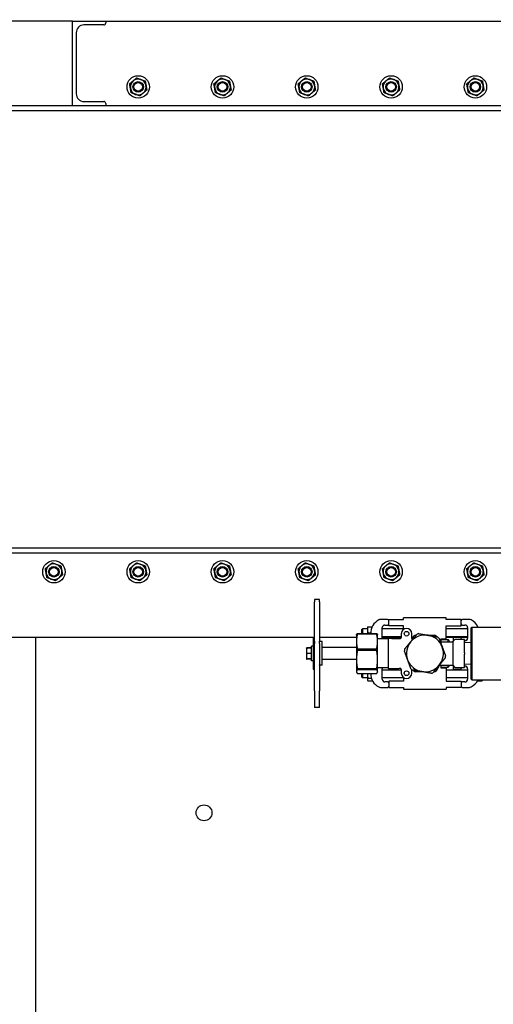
# Model space of a CAD drawing. Header units: inches. Extents: x 24 to 1128, y -69 to 748.
# Tile 319 of 656: x 416 to 438, y 592 to 639. Entities that reach past the tile are written whole.
import ezdxf

# ---------------------------------------------------------------- set-up
doc = ezdxf.new("R2010")
doc.units = ezdxf.units.IN
doc.header["$LTSCALE"] = 32
doc.header["$MEASUREMENT"] = 0
doc.layers.add('Dimension (ANSI)', color=7, linetype='Continuous', lineweight=25)
doc.layers.add('Visible (ANSI)', color=7, linetype='Continuous', lineweight=30)
doc.styles.add('Note Text (ANSI)', font='tahoma.ttf')
doc.dimstyles.new('SB Fraction-16 (ANSI)', dxfattribs={"dimscale": 32, "dimtxt": 0.125, "dimasz": 0.098425, "dimexe": 0.125, "dimexo": 0.0625, "dimgap": 0.031496, "dimtad": 0, "dimtih": 1, "dimtoh": 1, "dimdec": 4, "dimrnd": 1e-08, "dimzin": 0, "dimdsep": 46, "dimlunit": 5, "dimtxsty": 'Note Text (ANSI)', "dimcen": 0.09, "dimdle": 0.393701, "dimclrd": 256, "dimclre": 256, "dimclrt": 256, "dimadec": 0, "dimazin": 3, "dimtfac": 0.96, "dimtofl": 0, "dimtmove": 0, "dimatfit": 3, "dimfxl": 1, "dimfrac": 2, "dimtolj": 1, "dimtzin": 12, "dimlwd": -1, "dimlwe": -1, "dimarcsym": 0})

# ---------------------------------------------------------------- blocks, each defined once
blk = doc.blocks.new('*D18')
at = {"layer": 'Defpoints', "color": 0, "transparency": 16777216}
for p in [(468.781, 692.669), (316.974, 544.669), (468.781, 544.669)]:
    blk.add_point(p, dxfattribs=at)
at = {"layer": 'Dimension (ANSI)', "transparency": 16777216}
for p, q in [((466.781, 692.669), (312.974, 692.669)), ((316.974, 689.519), (316.974, 626.768)), ((316.974, 547.818), (316.974, 620.569)), ((466.781, 544.669), (312.974, 544.669))]:
    blk.add_line(p, q, dxfattribs=at)
for points in [[(316.449, 689.519), (317.499, 689.519), (316.974, 692.669)], [(316.449, 547.818), (317.499, 547.818), (316.974, 544.669)]]:
    blk.add_solid(points, dxfattribs=at)
at = {"layer": 'Dimension (ANSI)', "transparency": 16777216, "insert": (312.872, 625.76), "char_height": 4, "attachment_point": 1, "style": 'Note Text (ANSI)'}
blk.add_mtext('\\A1;148', dxfattribs=at)

msp = doc.modelspace()

# ---------------------------------------------------------------- linework, layer by layer
at = {"layer": 'Visible (ANSI)'}
for p, q in [((418.21813, 638.66853), (370.21813, 638.66853)), ((418.21813, 638.66853), (419.80213, 638.66853)), ((418.21813, 635.16853), (418.21813, 638.66853)), ((419.80213, 638.66853), (419.80213, 638.57653)), ((419.80213, 638.66853), (443.78063, 638.66853)), ((418.40213, 638.11653), (418.40213, 635.22053)), ((419.71013, 638.48453), (418.77013, 638.48453)), ((418.21813, 634.66853), (418.21813, 635.16853)), ((418.77013, 634.85253), (419.71013, 634.85253)), ((391.44495, 634.41853), (439.74154, 634.41853)), ((391.46813, 634.66853), (439.49154, 634.66853)), ((419.80213, 634.76053), (419.80213, 634.66853)), ((439.74154, 613.66853), (391.44495, 613.66853)), ((439.49154, 613.41853), (391.46813, 613.41853)), ((429.70116, 611.23449), (429.70116, 611.12355)), ((429.95116, 611.23449), (429.70116, 611.23449)), ((429.70116, 609.24517), (429.70116, 611.12355)), ((429.95116, 611.12355), (429.95116, 611.23449)), ((429.95116, 611.12355), (429.95116, 609.24517)), ((433.17716, 610.27753), (432.84239, 610.27753)), ((433.05216, 610.01753), (433.17716, 610.01753)), ((433.23966, 609.98103), (433.23966, 610.27753)), ((433.23966, 610.27753), (433.93966, 610.27753)), ((433.93966, 610.27753), (433.93966, 610.35603)), ((435.96266, 610.35603), (433.93966, 610.35603)), ((435.96266, 610.27753), (435.96266, 610.35603)), ((436.66266, 610.27753), (435.96266, 610.27753)), ((436.66266, 609.98103), (436.66266, 610.27753)), ((437.05992, 610.27753), (436.72516, 610.27753)), ((436.72516, 610.01753), (436.85016, 610.01753)), ((431.70116, 609.54353), (431.70684, 609.55915)), ((431.70116, 609.54353), (431.70116, 609.23964)), ((431.7421, 609.61353), (431.7421, 609.58644)), ((431.7421, 609.61353), (432.66021, 609.61353)), ((432.66021, 609.58644), (431.7421, 609.58644)), ((431.95116, 609.79878), (431.98241, 609.83003)), ((431.95116, 609.61353), (431.95116, 609.79878)), ((431.98241, 609.83003), (431.98241, 609.61353)), ((432.21816, 609.83003), (431.98241, 609.83003)), ((432.21816, 609.92403), (432.21822, 609.92414)), ((432.21816, 609.92403), (432.21816, 609.79003)), ((432.21816, 609.79003), (432.21816, 609.61353)), ((432.2433, 609.92846), (432.4395, 609.92846)), ((432.2433, 609.6516), (432.37722, 609.6516)), ((432.66021, 609.58644), (432.66021, 609.61353)), ((432.70116, 609.54353), (432.69547, 609.55915)), ((432.70116, 609.23964), (432.70116, 609.54353)), ((432.92716, 609.39253), (432.92716, 609.89253)), ((433.93966, 609.83003), (432.92716, 609.83003)), ((433.93966, 609.98103), (433.23966, 609.98103)), ((433.82616, 609.60603), (433.82616, 609.42927)), ((433.93966, 609.81548), (433.93966, 609.98103)), ((434.32616, 609.38288), (434.32616, 609.60603)), ((435.96266, 609.35603), (435.96266, 609.98103)), ((435.96266, 609.98103), (436.66266, 609.98103)), ((436.97516, 609.83003), (435.96266, 609.83003)), ((436.97516, 609.89253), (436.97516, 609.39253)), ((437.13866, 609.88728), (437.16991, 609.91853)), ((437.13866, 607.44978), (437.13866, 609.88728)), ((437.16991, 609.91853), (437.16991, 607.41853)), ((437.16991, 609.91853), (440.23241, 609.91853)), ((429.64116, 609.41853), (412.42202, 609.41853)), ((416.46813, 609.41853), (416.46813, 588.04353)), ((429.64116, 609.41853), (429.64116, 607.91853)), ((429.64116, 609.41853), (429.70116, 609.41853)), ((429.70116, 609.24517), (429.70116, 609.1481)), ((429.70116, 609.1481), (429.70116, 609.24517)), ((429.70116, 606.88949), (429.70116, 609.1481)), ((431.70116, 609.41853), (429.95116, 609.41853)), ((429.95116, 609.1481), (429.95116, 609.24517)), ((429.95116, 609.1481), (429.95116, 606.88949)), ((430.07616, 609.23103), (429.96678, 609.23103)), ((430.07616, 608.10603), (430.07616, 609.23103)), ((431.70116, 609.23964), (431.70116, 608.37998)), ((433.20116, 609.35603), (432.70116, 609.35603)), ((432.70116, 608.37998), (432.70116, 609.23964)), ((433.82616, 609.45503), (432.92716, 609.45503)), ((433.27704, 609.41853), (432.92716, 609.41853)), ((433.20116, 609.38708), (433.20116, 607.94998)), ((433.61454, 609.41853), (433.27704, 609.41853)), ((433.61454, 609.37914), (433.61454, 609.41853)), ((433.82394, 609.41853), (433.61454, 609.41853)), ((435.70116, 609.35603), (435.96266, 609.35603)), ((435.70116, 609.35603), (435.70116, 609.22649)), ((435.70116, 609.32478), (436.04491, 609.32478)), ((436.97516, 609.45503), (435.96266, 609.45503)), ((436.28778, 609.41853), (435.96266, 609.41853)), ((436.04491, 609.21927), (436.04491, 609.32478)), ((436.07616, 609.29353), (436.04491, 609.32478)), ((436.07616, 609.29353), (436.07616, 609.21902)), ((436.27616, 609.21853), (436.34492, 609.31185)), ((436.27616, 609.21853), (436.27616, 608.11853)), ((436.62528, 609.41853), (436.28778, 609.41853)), ((436.28778, 609.41853), (436.28778, 609.2343)), ((436.46435, 609.33728), (436.39524, 609.33728)), ((436.82616, 609.33728), (436.46435, 609.33728)), ((436.97516, 609.41853), (436.62528, 609.41853)), ((436.68778, 609.33728), (436.68778, 609.35603)), ((436.82616, 609.33728), (436.82616, 609.30603)), ((436.82616, 608.69978), (436.82616, 609.30603)), ((436.85016, 609.26753), (436.82616, 609.26753)), ((437.13866, 609.17989), (436.82616, 609.19353)), ((429.32616, 608.91853), (429.32897, 608.92341)), ((429.32616, 608.91853), (429.32616, 608.79353)), ((429.32616, 608.79353), (429.32616, 608.54353)), ((429.56116, 608.94185), (429.34849, 608.94185)), ((429.56116, 608.91853), (429.34849, 608.91853)), ((429.56116, 608.66853), (429.34849, 608.66853)), ((429.56116, 608.32453), (429.56116, 609.01253)), ((429.64116, 609.01253), (429.56116, 609.01253)), ((431.70116, 608.94978), (430.07616, 608.94978)), ((431.7421, 608.89284), (431.7421, 608.81212)), ((431.7421, 608.89284), (432.66021, 608.89284)), ((432.66021, 608.81212), (431.7421, 608.81212)), ((432.66021, 608.81212), (432.66021, 608.89284)), ((436.82616, 608.69978), (436.82616, 608.63728)), ((436.82616, 608.03103), (436.82616, 608.63728)), ((429.32616, 608.54353), (429.32616, 608.41853)), ((429.32616, 608.41853), (429.32897, 608.41365)), ((429.56116, 608.41853), (429.34849, 608.41853)), ((429.56116, 608.39521), (429.34849, 608.39521)), ((429.64116, 608.32453), (429.56116, 608.32453)), ((431.70116, 608.38728), (430.07616, 608.38728)), ((431.70116, 608.37998), (431.70116, 607.80887)), ((432.70116, 607.80887), (432.70116, 608.37998)), ((437.13866, 608.15717), (436.82616, 608.14353)), ((429.64116, 607.91853), (429.70116, 607.91853)), ((430.07616, 608.10603), (429.96678, 608.10603)), ((431.70116, 607.80887), (431.70116, 607.79353)), ((431.70116, 607.79353), (431.70684, 607.77791)), ((431.7421, 607.94784), (431.7421, 607.89421)), ((431.7421, 607.94784), (432.66021, 607.94784)), ((432.66021, 607.89421), (431.7421, 607.89421)), ((431.7421, 607.72353), (432.66021, 607.72353)), ((431.95116, 607.53828), (431.95116, 607.72353)), ((431.98241, 607.72353), (431.98241, 607.50703)), ((432.21816, 607.72353), (432.21816, 607.66024)), ((432.66021, 607.89421), (432.66021, 607.94784)), ((432.70116, 607.79353), (432.69547, 607.77791)), ((433.20116, 607.98103), (432.70116, 607.98103)), ((432.70116, 607.79353), (432.70116, 607.80887)), ((432.92716, 607.44453), (432.92716, 607.94453)), ((433.82616, 607.88203), (432.92716, 607.88203)), ((433.27704, 607.91853), (433.61454, 607.91853)), ((433.61454, 607.91853), (433.61454, 607.95792)), ((433.82616, 607.90779), (433.82616, 607.73103)), ((434.32616, 607.73103), (434.32616, 607.90398)), ((435.70116, 608.11057), (435.70116, 607.98103)), ((435.70116, 608.01228), (436.04491, 608.01228)), ((435.70116, 607.98103), (435.96266, 607.98103)), ((435.96266, 607.98103), (435.96266, 607.35603)), ((436.97516, 607.88203), (435.96266, 607.88203)), ((436.04491, 608.01228), (436.04491, 608.11779)), ((436.07616, 608.04353), (436.04491, 608.01228)), ((436.07616, 608.11803), (436.07616, 608.04353)), ((436.27616, 608.11853), (436.34492, 608.0252)), ((436.28778, 608.10276), (436.28778, 607.91853)), ((436.28778, 607.91853), (436.62528, 607.91853)), ((436.39524, 607.99978), (436.46435, 607.99978)), ((436.46435, 607.99978), (436.82616, 607.99978)), ((436.68778, 607.98103), (436.68778, 607.99978)), ((436.82616, 608.06953), (436.85016, 608.06953)), ((436.82616, 608.03103), (436.82616, 607.99978)), ((436.97516, 607.94453), (436.97516, 607.44453)), ((431.95116, 607.53828), (431.98241, 607.50703)), ((432.21816, 607.50703), (431.98241, 607.50703)), ((432.21816, 607.66024), (432.21816, 607.43542)), ((432.21816, 607.43542), (432.21816, 607.41303)), ((432.21816, 607.41303), (432.2322, 607.38871)), ((432.2433, 607.49893), (432.4056, 607.49893)), ((432.2433, 607.3719), (432.45764, 607.3719)), ((433.93966, 607.50703), (432.92716, 607.50703)), ((433.17716, 607.31953), (433.05216, 607.31953)), ((433.93966, 607.35603), (433.23966, 607.35603)), ((433.23966, 607.35603), (433.23966, 607.05953)), ((433.93966, 607.52158), (433.93966, 607.35603)), ((436.97516, 607.50703), (435.96266, 607.50703)), ((435.96266, 607.35603), (436.66266, 607.35603)), ((436.66266, 607.35603), (436.66266, 607.05953)), ((436.85016, 607.31953), (436.72516, 607.31953)), ((437.13866, 607.44978), (437.16991, 607.41853)), ((437.16991, 607.41853), (440.23241, 607.41853)), ((437.44338, 607.36948), (437.65901, 607.36948)), ((437.68416, 607.41303), (437.65901, 607.36948)), ((437.68416, 607.41303), (437.68416, 607.41853)), ((429.70116, 606.88949), (429.70116, 606.10256)), ((429.95116, 606.10256), (429.95116, 606.88949)), ((432.84239, 607.05953), (433.17716, 607.05953)), ((433.23966, 607.05953), (433.93966, 607.05953)), ((433.93966, 607.05953), (433.93966, 606.98103)), ((433.93966, 606.98103), (435.96266, 606.98103)), ((435.96266, 607.05953), (435.96266, 606.98103)), ((436.66266, 607.05953), (435.96266, 607.05953)), ((436.72516, 607.05953), (437.05992, 607.05953)), ((429.95116, 606.10256), (429.70116, 606.10256))]:
    msp.add_line(p, q, dxfattribs=at)
for centre, radius in [((421.34313, 635.54353), 0.53125), ((421.34313, 635.54353), 0.25014), ((421.34313, 635.54353), 0.25), ((421.34313, 635.54353), 0.20281), ((425.34313, 635.54353), 0.53125), ((425.34313, 635.54353), 0.25014), ((425.34313, 635.54353), 0.25), ((425.34313, 635.54353), 0.20281), ((429.34313, 635.54353), 0.53125), ((429.34313, 635.54353), 0.25014), ((429.34313, 635.54353), 0.25), ((429.34313, 635.54353), 0.20281), ((433.34313, 635.54353), 0.53125), ((433.34313, 635.54353), 0.25014), ((433.34313, 635.54353), 0.25), ((433.34313, 635.54353), 0.20281), ((437.34313, 635.54353), 0.53125), ((437.34313, 635.54353), 0.25014), ((437.34313, 635.54353), 0.25), ((437.34313, 635.54353), 0.20281), ((417.34313, 612.54353), 0.53125), ((421.34313, 612.54353), 0.53125), ((425.34313, 612.54353), 0.53125), ((429.34313, 612.54353), 0.53125), ((433.34313, 612.54353), 0.53125), ((437.34313, 612.54353), 0.53125), ((417.34313, 612.54353), 0.25014), ((417.34313, 612.54353), 0.25), ((417.34313, 612.54353), 0.20281), ((421.34313, 612.54353), 0.25014), ((421.34313, 612.54353), 0.25), ((421.34313, 612.54353), 0.20281), ((425.34313, 612.54353), 0.25014), ((425.34313, 612.54353), 0.25), ((425.34313, 612.54353), 0.20281), ((429.34313, 612.54353), 0.25014), ((429.34313, 612.54353), 0.25), ((429.34313, 612.54353), 0.20281), ((433.34313, 612.54353), 0.25014), ((433.34313, 612.54353), 0.25), ((433.34313, 612.54353), 0.20281), ((437.34313, 612.54353), 0.25014), ((437.34313, 612.54353), 0.25), ((437.34313, 612.54353), 0.20281), ((434.07616, 609.60603), 0.11), ((434.07616, 607.73103), 0.11), ((424.46813, 601.10603), 0.375)]:
    msp.add_circle(centre, radius, dxfattribs=at)
for centre, radius, start, end in [((419.71013, 638.57653), 0.092, 270, 0), ((418.77013, 638.11653), 0.368, 90, 180), ((421.34313, 635.54353), 0.375, 130.16068, 190.16068), ((421.34313, 635.54353), 0.375, 70.16068, 130.16068), ((421.34313, 635.54353), 0.375, 10.16068, 70.16068), ((425.34313, 635.54353), 0.375, 130.16068, 190.16068), ((425.34313, 635.54353), 0.375, 70.16068, 130.16068), ((425.34313, 635.54353), 0.375, 10.16068, 70.16068), ((429.34313, 635.54353), 0.375, 130.16068, 190.16068), ((429.34313, 635.54353), 0.375, 70.16068, 130.16068), ((429.34313, 635.54353), 0.375, 10.16068, 70.16068), ((433.34313, 635.54353), 0.375, 130.16068, 190.16068), ((433.34313, 635.54353), 0.375, 70.16068, 130.16068), ((433.34313, 635.54353), 0.375, 10.16068, 70.16068), ((437.34313, 635.54353), 0.375, 130.16068, 190.16068), ((437.34313, 635.54353), 0.375, 70.16068, 130.16068), ((437.34313, 635.54353), 0.375, 10.16068, 70.16068), ((421.34313, 635.54353), 0.375, 190.16068, 250.16068), ((421.34313, 635.54353), 0.375, 250.16068, 310.16068), ((421.34313, 635.54353), 0.375, 310.16068, 10.16068), ((425.34313, 635.54353), 0.375, 190.16068, 250.16068), ((425.34313, 635.54353), 0.375, 250.16068, 310.16068), ((425.34313, 635.54353), 0.375, 310.16068, 10.16068), ((429.34313, 635.54353), 0.375, 190.16068, 250.16068), ((429.34313, 635.54353), 0.375, 250.16068, 310.16068), ((429.34313, 635.54353), 0.375, 310.16068, 10.16068), ((433.34313, 635.54353), 0.375, 190.16068, 250.16068), ((433.34313, 635.54353), 0.375, 250.16068, 310.16068), ((433.34313, 635.54353), 0.375, 310.16068, 10.16068), ((437.34313, 635.54353), 0.375, 190.16068, 250.16068), ((437.34313, 635.54353), 0.375, 250.16068, 310.16068), ((437.34313, 635.54353), 0.375, 310.16068, 10.16068), ((418.77013, 635.22053), 0.368, 180, 270), ((419.71013, 634.76053), 0.092, 0, 90), ((417.34313, 612.54353), 0.375, 130.16068, 190.16068), ((417.34313, 612.54353), 0.375, 70.16068, 130.16068), ((417.34313, 612.54353), 0.375, 10.16068, 70.16068), ((421.34313, 612.54353), 0.375, 130.16068, 190.16068), ((421.34313, 612.54353), 0.375, 70.16068, 130.16068), ((421.34313, 612.54353), 0.375, 10.16068, 70.16068), ((425.34313, 612.54353), 0.375, 130.16068, 190.16068), ((425.34313, 612.54353), 0.375, 70.16068, 130.16068), ((425.34313, 612.54353), 0.375, 10.16068, 70.16068), ((429.34313, 612.54353), 0.375, 130.16068, 190.16068), ((429.34313, 612.54353), 0.375, 70.16068, 130.16068), ((429.34313, 612.54353), 0.375, 10.16068, 70.16068), ((433.34313, 612.54353), 0.375, 130.16068, 190.16068), ((433.34313, 612.54353), 0.375, 70.16068, 130.16068), ((433.34313, 612.54353), 0.375, 10.16068, 70.16068), ((437.34313, 612.54353), 0.375, 130.16068, 190.16068), ((437.34313, 612.54353), 0.375, 70.16068, 130.16068), ((437.34313, 612.54353), 0.375, 10.16068, 70.16068), ((417.34313, 612.54353), 0.375, 190.16068, 250.16068), ((417.34313, 612.54353), 0.375, 310.16068, 10.16068), ((421.34313, 612.54353), 0.375, 190.16068, 250.16068), ((421.34313, 612.54353), 0.375, 310.16068, 10.16068), ((425.34313, 612.54353), 0.375, 190.16068, 250.16068), ((425.34313, 612.54353), 0.375, 310.16068, 10.16068), ((429.34313, 612.54353), 0.375, 190.16068, 250.16068), ((429.34313, 612.54353), 0.375, 310.16068, 10.16068), ((433.34313, 612.54353), 0.375, 190.16068, 250.16068), ((433.34313, 612.54353), 0.375, 310.16068, 10.16068), ((437.34313, 612.54353), 0.375, 190.16068, 250.16068), ((437.34313, 612.54353), 0.375, 310.16068, 10.16068), ((417.34313, 612.54353), 0.375, 250.16068, 310.16068), ((421.34313, 612.54353), 0.375, 250.16068, 310.16068), ((425.34313, 612.54353), 0.375, 250.16068, 310.16068), ((429.34313, 612.54353), 0.375, 250.16068, 310.16068), ((433.34313, 612.54353), 0.375, 250.16068, 310.16068), ((437.34313, 612.54353), 0.375, 250.16068, 310.16068), ((433.06404, 609.64253), 0.68688, 116.349029, 182.419708), ((432.84239, 610.09003), 0.1875, 90, 116.349029), ((433.05216, 609.89253), 0.125, 90, 180), ((433.17716, 610.21503), 0.0625, 0, 90), ((433.17716, 610.08003), 0.0625, 270, 0), ((436.72516, 610.21503), 0.0625, 90, 180), ((436.72516, 610.08003), 0.0625, 180, 270), ((436.85016, 609.89253), 0.125, 0, 90), ((437.05992, 610.09003), 0.1875, 63.650971, 90), ((436.83828, 609.64253), 0.68688, 23.691725, 63.650971), ((434.07616, 609.60603), 0.25, 0, 180), ((434.95116, 608.66853), 0.875, 80.099213, 140.099213), ((434.95116, 608.66853), 0.9875, 117.61578, 122.38422), ((434.95116, 608.66853), 0.9875, 107.714992, 112.483433), ((434.95116, 608.66853), 0.9875, 57.61578, 62.38422), ((429.96678, 609.2154), 0.01562, 90, 180), ((433.05216, 609.39253), 0.125, 180, 196.977731), ((433.27704, 609.35603), 0.0625, 90, 150.232151), ((433.76366, 609.43503), 0.0625, 267.071199, 0), ((434.95116, 608.66853), 0.875, 140.099213, 200.099213), ((434.38866, 609.38901), 0.0625, 180, 247.491456), ((434.95116, 608.66853), 0.875, 20.099213, 80.099213), ((434.95116, 608.66853), 0.9875, 47.714992, 52.483433), ((436.39524, 609.27478), 0.0625, 90, 143.615648), ((436.62528, 609.35603), 0.0625, 0, 90), ((436.85016, 609.39253), 0.125, 270, 0), ((434.95116, 608.66853), 0.9875, 167.714992, 172.483433), ((434.95116, 608.66853), 0.875, 320.099213, 20.099213), ((434.95116, 608.66853), 0.875, 200.099213, 260.099213), ((434.95116, 608.66853), 0.9875, 347.714992, 352.483433), ((433.06404, 607.69453), 0.68688, 177.580292, 243.650971), ((433.05216, 607.94453), 0.125, 163.022269, 180), ((433.27704, 607.98103), 0.0625, 209.767849, 270), ((433.76366, 607.90203), 0.0625, 0, 92.928801), ((434.07616, 607.73103), 0.25, 180, 0), ((434.95116, 608.66853), 0.9875, 227.714992, 232.483433), ((434.95116, 608.66853), 0.9875, 237.61578, 242.38422), ((434.95116, 608.66853), 0.875, 260.099213, 320.099213), ((434.95116, 608.66853), 0.9875, 287.714992, 292.483433), ((434.95116, 608.66853), 0.9875, 297.61578, 302.38422), ((436.39524, 608.06228), 0.0625, 216.384352, 270), ((436.62528, 607.98103), 0.0625, 270, 0), ((436.85016, 607.94453), 0.125, 0, 90), ((433.05216, 607.44453), 0.125, 180, 270), ((433.17716, 607.25703), 0.0625, 0, 90), ((436.72516, 607.25703), 0.0625, 90, 180), ((436.85016, 607.44453), 0.125, 270, 0), ((436.83828, 607.69453), 0.68688, 296.349029, 336.308275), ((432.84239, 607.24703), 0.1875, 243.650971, 270), ((433.17716, 607.12203), 0.0625, 270, 0), ((436.72516, 607.12203), 0.0625, 180, 270), ((437.05992, 607.24703), 0.1875, 270, 296.349029)]:
    msp.add_arc(centre, radius, start, end, dxfattribs=at)
for points, weights in [([(420.93582, 635.69049), (421.02449, 635.76532), (421.10128, 635.83012)], [1, 1.0379548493, 1]), ([(421.10128, 635.83012), (421.17807, 635.89492), (421.26675, 635.96975)], [1, 1.0379548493, 1]), ([(421.26675, 635.96975), (421.37588, 635.93037), (421.4704, 635.89627)], [1, 1.0379548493, 1]), ([(421.4704, 635.89627), (421.56492, 635.86217), (421.67406, 635.82279)], [1, 1.0379548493, 1]), ([(421.67406, 635.82279), (421.69453, 635.70859), (421.71225, 635.60968)], [1, 1.0379548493, 1]), ([(424.93582, 635.69049), (425.02449, 635.76532), (425.10128, 635.83012)], [1, 1.0379548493, 1]), ([(425.10128, 635.83012), (425.17807, 635.89492), (425.26675, 635.96975)], [1, 1.0379548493, 1]), ([(425.26675, 635.96975), (425.37588, 635.93037), (425.4704, 635.89627)], [1, 1.0379548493, 1]), ([(425.4704, 635.89627), (425.56492, 635.86217), (425.67406, 635.82279)], [1, 1.0379548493, 1]), ([(425.67406, 635.82279), (425.69453, 635.70859), (425.71225, 635.60968)], [1, 1.0379548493, 1]), ([(428.93582, 635.69049), (429.02449, 635.76532), (429.10128, 635.83012)], [1, 1.0379548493, 1]), ([(429.10128, 635.83012), (429.17807, 635.89492), (429.26675, 635.96975)], [1, 1.0379548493, 1]), ([(429.26675, 635.96975), (429.37588, 635.93037), (429.4704, 635.89627)], [1, 1.0379548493, 1]), ([(429.4704, 635.89627), (429.56492, 635.86217), (429.67406, 635.82279)], [1, 1.0379548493, 1]), ([(429.67406, 635.82279), (429.69453, 635.70859), (429.71225, 635.60968)], [1, 1.0379548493, 1]), ([(432.93582, 635.69049), (433.02449, 635.76532), (433.10128, 635.83012)], [1, 1.0379548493, 1]), ([(433.10128, 635.83012), (433.17807, 635.89492), (433.26675, 635.96975)], [1, 1.0379548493, 1]), ([(433.26675, 635.96975), (433.37588, 635.93037), (433.4704, 635.89627)], [1, 1.0379548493, 1]), ([(433.4704, 635.89627), (433.56492, 635.86217), (433.67406, 635.82279)], [1, 1.0379548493, 1]), ([(433.67406, 635.82279), (433.69453, 635.70859), (433.71225, 635.60968)], [1, 1.0379548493, 1]), ([(436.93582, 635.69049), (437.02449, 635.76532), (437.10128, 635.83012)], [1, 1.0379548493, 1]), ([(437.10128, 635.83012), (437.17807, 635.89492), (437.26675, 635.96975)], [1, 1.0379548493, 1]), ([(437.26675, 635.96975), (437.37588, 635.93037), (437.4704, 635.89627)], [1, 1.0379548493, 1]), ([(437.4704, 635.89627), (437.56492, 635.86217), (437.67406, 635.82279)], [1, 1.0379548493, 1]), ([(437.67406, 635.82279), (437.69453, 635.70859), (437.71225, 635.60968)], [1, 1.0379548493, 1]), ([(420.97401, 635.47738), (420.95629, 635.57628), (420.93582, 635.69049)], [1, 1.0379548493, 1]), ([(421.01221, 635.26427), (420.99174, 635.37847), (420.97401, 635.47738)], [1, 1.0379548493, 1]), ([(421.21586, 635.19079), (421.12135, 635.22489), (421.01221, 635.26427)], [1, 1.0379548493, 1]), ([(421.58498, 635.25694), (421.50819, 635.19214), (421.41952, 635.11731)], [1, 1.0379548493, 1]), ([(421.75045, 635.39657), (421.66177, 635.32174), (421.58498, 635.25694)], [1, 1.0379548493, 1]), ([(421.71225, 635.60968), (421.72998, 635.51078), (421.75045, 635.39657)], [1, 1.0379548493, 1]), ([(424.97401, 635.47738), (424.95629, 635.57628), (424.93582, 635.69049)], [1, 1.0379548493, 1]), ([(425.01221, 635.26427), (424.99174, 635.37847), (424.97401, 635.47738)], [1, 1.0379548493, 1]), ([(425.21586, 635.19079), (425.12135, 635.22489), (425.01221, 635.26427)], [1, 1.0379548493, 1]), ([(425.58498, 635.25694), (425.50819, 635.19214), (425.41952, 635.11731)], [1, 1.0379548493, 1]), ([(425.75045, 635.39657), (425.66177, 635.32174), (425.58498, 635.25694)], [1, 1.0379548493, 1]), ([(425.71225, 635.60968), (425.72998, 635.51078), (425.75045, 635.39657)], [1, 1.0379548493, 1]), ([(428.97401, 635.47738), (428.95629, 635.57628), (428.93582, 635.69049)], [1, 1.0379548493, 1]), ([(429.01221, 635.26427), (428.99174, 635.37847), (428.97401, 635.47738)], [1, 1.0379548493, 1]), ([(429.21586, 635.19079), (429.12135, 635.22489), (429.01221, 635.26427)], [1, 1.0379548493, 1]), ([(429.58498, 635.25694), (429.50819, 635.19214), (429.41952, 635.11731)], [1, 1.0379548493, 1]), ([(429.75045, 635.39657), (429.66177, 635.32174), (429.58498, 635.25694)], [1, 1.0379548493, 1]), ([(429.71225, 635.60968), (429.72998, 635.51078), (429.75045, 635.39657)], [1, 1.0379548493, 1]), ([(432.97401, 635.47738), (432.95629, 635.57628), (432.93582, 635.69049)], [1, 1.0379548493, 1]), ([(433.01221, 635.26427), (432.99174, 635.37847), (432.97401, 635.47738)], [1, 1.0379548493, 1]), ([(433.21586, 635.19079), (433.12135, 635.22489), (433.01221, 635.26427)], [1, 1.0379548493, 1]), ([(433.58498, 635.25694), (433.50819, 635.19214), (433.41952, 635.11731)], [1, 1.0379548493, 1]), ([(433.75045, 635.39657), (433.66177, 635.32174), (433.58498, 635.25694)], [1, 1.0379548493, 1]), ([(433.71225, 635.60968), (433.72998, 635.51078), (433.75045, 635.39657)], [1, 1.0379548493, 1]), ([(436.97401, 635.47738), (436.95629, 635.57628), (436.93582, 635.69049)], [1, 1.0379548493, 1]), ([(437.01221, 635.26427), (436.99174, 635.37847), (436.97401, 635.47738)], [1, 1.0379548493, 1]), ([(437.21586, 635.19079), (437.12135, 635.22489), (437.01221, 635.26427)], [1, 1.0379548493, 1]), ([(437.58498, 635.25694), (437.50819, 635.19214), (437.41952, 635.11731)], [1, 1.0379548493, 1]), ([(437.75045, 635.39657), (437.66177, 635.32174), (437.58498, 635.25694)], [1, 1.0379548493, 1]), ([(437.71225, 635.60968), (437.72998, 635.51078), (437.75045, 635.39657)], [1, 1.0379548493, 1]), ([(421.41952, 635.11731), (421.31038, 635.15669), (421.21586, 635.19079)], [1, 1.0379548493, 1]), ([(425.41952, 635.11731), (425.31038, 635.15669), (425.21586, 635.19079)], [1, 1.0379548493, 1]), ([(429.41952, 635.11731), (429.31038, 635.15669), (429.21586, 635.19079)], [1, 1.0379548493, 1]), ([(433.41952, 635.11731), (433.31038, 635.15669), (433.21586, 635.19079)], [1, 1.0379548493, 1]), ([(437.41952, 635.11731), (437.31038, 635.15669), (437.21586, 635.19079)], [1, 1.0379548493, 1]), ([(416.93582, 612.69049), (417.02449, 612.76532), (417.10128, 612.83012)], [1, 1.0379548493, 1]), ([(417.10128, 612.83012), (417.17807, 612.89492), (417.26675, 612.96975)], [1, 1.0379548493, 1]), ([(417.26675, 612.96975), (417.37588, 612.93037), (417.4704, 612.89627)], [1, 1.0379548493, 1]), ([(417.4704, 612.89627), (417.56492, 612.86217), (417.67406, 612.82279)], [1, 1.0379548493, 1]), ([(417.67406, 612.82279), (417.69453, 612.70859), (417.71225, 612.60968)], [1, 1.0379548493, 1]), ([(420.93582, 612.69049), (421.02449, 612.76532), (421.10128, 612.83012)], [1, 1.0379548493, 1]), ([(421.10128, 612.83012), (421.17807, 612.89492), (421.26675, 612.96975)], [1, 1.0379548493, 1]), ([(421.26675, 612.96975), (421.37588, 612.93037), (421.4704, 612.89627)], [1, 1.0379548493, 1]), ([(421.4704, 612.89627), (421.56492, 612.86217), (421.67406, 612.82279)], [1, 1.0379548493, 1]), ([(421.67406, 612.82279), (421.69453, 612.70859), (421.71225, 612.60968)], [1, 1.0379548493, 1]), ([(424.93582, 612.69049), (425.02449, 612.76532), (425.10128, 612.83012)], [1, 1.0379548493, 1]), ([(425.10128, 612.83012), (425.17807, 612.89492), (425.26675, 612.96975)], [1, 1.0379548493, 1]), ([(425.26675, 612.96975), (425.37588, 612.93037), (425.4704, 612.89627)], [1, 1.0379548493, 1]), ([(425.4704, 612.89627), (425.56492, 612.86217), (425.67406, 612.82279)], [1, 1.0379548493, 1]), ([(425.67406, 612.82279), (425.69453, 612.70859), (425.71225, 612.60968)], [1, 1.0379548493, 1]), ([(428.93582, 612.69049), (429.02449, 612.76532), (429.10128, 612.83012)], [1, 1.0379548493, 1]), ([(429.10128, 612.83012), (429.17807, 612.89492), (429.26675, 612.96975)], [1, 1.0379548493, 1]), ([(429.26675, 612.96975), (429.37588, 612.93037), (429.4704, 612.89627)], [1, 1.0379548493, 1]), ([(429.4704, 612.89627), (429.56492, 612.86217), (429.67406, 612.82279)], [1, 1.0379548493, 1]), ([(429.67406, 612.82279), (429.69453, 612.70859), (429.71225, 612.60968)], [1, 1.0379548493, 1]), ([(432.93582, 612.69049), (433.02449, 612.76532), (433.10128, 612.83012)], [1, 1.0379548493, 1]), ([(433.10128, 612.83012), (433.17807, 612.89492), (433.26675, 612.96975)], [1, 1.0379548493, 1]), ([(433.26675, 612.96975), (433.37588, 612.93037), (433.4704, 612.89627)], [1, 1.0379548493, 1]), ([(433.4704, 612.89627), (433.56492, 612.86217), (433.67406, 612.82279)], [1, 1.0379548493, 1]), ([(433.67406, 612.82279), (433.69453, 612.70859), (433.71225, 612.60968)], [1, 1.0379548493, 1]), ([(436.93582, 612.69049), (437.02449, 612.76532), (437.10128, 612.83012)], [1, 1.0379548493, 1]), ([(437.10128, 612.83012), (437.17807, 612.89492), (437.26675, 612.96975)], [1, 1.0379548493, 1]), ([(437.26675, 612.96975), (437.37588, 612.93037), (437.4704, 612.89627)], [1, 1.0379548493, 1]), ([(437.4704, 612.89627), (437.56492, 612.86217), (437.67406, 612.82279)], [1, 1.0379548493, 1]), ([(437.67406, 612.82279), (437.69453, 612.70859), (437.71225, 612.60968)], [1, 1.0379548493, 1]), ([(416.97401, 612.47738), (416.95629, 612.57628), (416.93582, 612.69049)], [1, 1.0379548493, 1]), ([(417.01221, 612.26427), (416.99174, 612.37847), (416.97401, 612.47738)], [1, 1.0379548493, 1]), ([(417.75045, 612.39657), (417.66177, 612.32174), (417.58498, 612.25694)], [1, 1.0379548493, 1]), ([(417.71225, 612.60968), (417.72998, 612.51078), (417.75045, 612.39657)], [1, 1.0379548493, 1]), ([(420.97401, 612.47738), (420.95629, 612.57628), (420.93582, 612.69049)], [1, 1.0379548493, 1]), ([(421.01221, 612.26427), (420.99174, 612.37847), (420.97401, 612.47738)], [1, 1.0379548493, 1]), ([(421.75045, 612.39657), (421.66177, 612.32174), (421.58498, 612.25694)], [1, 1.0379548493, 1]), ([(421.71225, 612.60968), (421.72998, 612.51078), (421.75045, 612.39657)], [1, 1.0379548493, 1]), ([(424.97401, 612.47738), (424.95629, 612.57628), (424.93582, 612.69049)], [1, 1.0379548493, 1]), ([(425.01221, 612.26427), (424.99174, 612.37847), (424.97401, 612.47738)], [1, 1.0379548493, 1]), ([(425.75045, 612.39657), (425.66177, 612.32174), (425.58498, 612.25694)], [1, 1.0379548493, 1]), ([(425.71225, 612.60968), (425.72998, 612.51078), (425.75045, 612.39657)], [1, 1.0379548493, 1]), ([(428.97401, 612.47738), (428.95629, 612.57628), (428.93582, 612.69049)], [1, 1.0379548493, 1]), ([(429.01221, 612.26427), (428.99174, 612.37847), (428.97401, 612.47738)], [1, 1.0379548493, 1]), ([(429.75045, 612.39657), (429.66177, 612.32174), (429.58498, 612.25694)], [1, 1.0379548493, 1]), ([(429.71225, 612.60968), (429.72998, 612.51078), (429.75045, 612.39657)], [1, 1.0379548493, 1]), ([(432.97401, 612.47738), (432.95629, 612.57628), (432.93582, 612.69049)], [1, 1.0379548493, 1]), ([(433.01221, 612.26427), (432.99174, 612.37847), (432.97401, 612.47738)], [1, 1.0379548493, 1]), ([(433.75045, 612.39657), (433.66177, 612.32174), (433.58498, 612.25694)], [1, 1.0379548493, 1]), ([(433.71225, 612.60968), (433.72998, 612.51078), (433.75045, 612.39657)], [1, 1.0379548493, 1]), ([(436.97401, 612.47738), (436.95629, 612.57628), (436.93582, 612.69049)], [1, 1.0379548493, 1]), ([(437.01221, 612.26427), (436.99174, 612.37847), (436.97401, 612.47738)], [1, 1.0379548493, 1]), ([(437.75045, 612.39657), (437.66177, 612.32174), (437.58498, 612.25694)], [1, 1.0379548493, 1]), ([(437.71225, 612.60968), (437.72998, 612.51078), (437.75045, 612.39657)], [1, 1.0379548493, 1]), ([(417.21586, 612.19079), (417.12135, 612.22489), (417.01221, 612.26427)], [1, 1.0379548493, 1]), ([(417.41952, 612.11731), (417.31038, 612.15669), (417.21586, 612.19079)], [1, 1.0379548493, 1]), ([(417.58498, 612.25694), (417.50819, 612.19214), (417.41952, 612.11731)], [1, 1.0379548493, 1]), ([(421.21586, 612.19079), (421.12135, 612.22489), (421.01221, 612.26427)], [1, 1.0379548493, 1]), ([(421.41952, 612.11731), (421.31038, 612.15669), (421.21586, 612.19079)], [1, 1.0379548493, 1]), ([(421.58498, 612.25694), (421.50819, 612.19214), (421.41952, 612.11731)], [1, 1.0379548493, 1]), ([(425.21586, 612.19079), (425.12135, 612.22489), (425.01221, 612.26427)], [1, 1.0379548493, 1]), ([(425.41952, 612.11731), (425.31038, 612.15669), (425.21586, 612.19079)], [1, 1.0379548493, 1]), ([(425.58498, 612.25694), (425.50819, 612.19214), (425.41952, 612.11731)], [1, 1.0379548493, 1]), ([(429.21586, 612.19079), (429.12135, 612.22489), (429.01221, 612.26427)], [1, 1.0379548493, 1]), ([(429.41952, 612.11731), (429.31038, 612.15669), (429.21586, 612.19079)], [1, 1.0379548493, 1]), ([(429.58498, 612.25694), (429.50819, 612.19214), (429.41952, 612.11731)], [1, 1.0379548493, 1]), ([(433.21586, 612.19079), (433.12135, 612.22489), (433.01221, 612.26427)], [1, 1.0379548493, 1]), ([(433.41952, 612.11731), (433.31038, 612.15669), (433.21586, 612.19079)], [1, 1.0379548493, 1]), ([(433.58498, 612.25694), (433.50819, 612.19214), (433.41952, 612.11731)], [1, 1.0379548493, 1]), ([(437.21586, 612.19079), (437.12135, 612.22489), (437.01221, 612.26427)], [1, 1.0379548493, 1]), ([(437.41952, 612.11731), (437.31038, 612.15669), (437.21586, 612.19079)], [1, 1.0379548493, 1]), ([(437.58498, 612.25694), (437.50819, 612.19214), (437.41952, 612.11731)], [1, 1.0379548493, 1]), ([(431.7421, 609.58644), (431.70116, 609.40256), (431.70116, 609.23964)], [1.06691969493, 1.06560189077, 1]), ([(431.70684, 609.55915), (431.71623, 609.58494), (431.7421, 609.61353)], [1.03955723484, 1.06608652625, 1.06691969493]), ([(432.2433, 609.92846), (432.21816, 609.85427), (432.21816, 609.79003)], [1, 1.0379548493, 1]), ([(432.21816, 609.79003), (432.21816, 609.72578), (432.2433, 609.6516)], [1, 1.0379548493, 1]), ([(432.21822, 609.92414), (432.21938, 609.92614), (432.2433, 609.92846)], [1.00362407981, 1.03604689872, 1]), ([(432.2433, 609.6516), (432.23686, 609.63198), (432.23214, 609.61353)], [1, 1.0094520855, 1.01419637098]), ([(432.66021, 609.61353), (432.68609, 609.58494), (432.69547, 609.55915)], [1.06691969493, 1.06608652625, 1.03955723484]), ([(432.70116, 609.23964), (432.70116, 609.40256), (432.66021, 609.58644)], [1, 1.06560189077, 1.06691969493]), ([(434.2799, 609.22981), (434.41784, 609.39478), (434.57352, 609.58097)], [1, 1.07154778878, 1.0788594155]), ([(434.49341, 609.54353), (434.51808, 609.54353), (434.54222, 609.54353)], [1.06691969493, 1.06678557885, 1.06598563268]), ([(434.65068, 609.6092), (434.88976, 609.56747), (435.10161, 609.5305)], [1.0788594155, 1.07154778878, 1]), ([(435.02695, 609.54353), (435.20675, 609.54353), (435.4089, 609.54353)], [1.02010328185, 1.06582178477, 1.06691969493]), ([(431.70116, 609.23964), (431.70116, 609.07671), (431.7421, 608.89284)], [1, 1.06560189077, 1.06691969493]), ([(432.66021, 608.89284), (432.70116, 609.07671), (432.70116, 609.23964)], [1.06691969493, 1.06560189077, 1]), ([(433.98627, 608.87864), (434.14195, 609.06483), (434.2799, 609.22981)], [1.0788594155, 1.07154778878, 1]), ([(434.3367, 609.35426), (434.37798, 609.42576), (434.42226, 609.50245)], [1.05738680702, 1.0664385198, 1.06691969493]), ([(435.10161, 609.5305), (435.31345, 609.49352), (435.55254, 609.45179)], [1, 1.07154778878, 1.0788594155]), ([(435.48006, 609.50245), (435.49239, 609.48108), (435.50446, 609.46018)], [1.06691969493, 1.06678557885, 1.06598563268]), ([(435.61557, 609.39909), (435.69897, 609.17117), (435.77287, 608.96922)], [1.0788594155, 1.07154778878, 1]), ([(429.32616, 608.91853), (429.32616, 608.91853), (429.34849, 608.91853)], [1, 1.0379548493, 1]), ([(429.34849, 608.91853), (429.32616, 608.85154), (429.32616, 608.79353)], [1, 1.0379548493, 1]), ([(429.32616, 608.79353), (429.32616, 608.73552), (429.34849, 608.66853)], [1, 1.0379548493, 1]), ([(429.34849, 608.66853), (429.32616, 608.60154), (429.32616, 608.54353)], [1, 1.0379548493, 1]), ([(429.32897, 608.92341), (429.33397, 608.93205), (429.34849, 608.94185)], [1.01745156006, 1.02435859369, 1]), ([(429.34849, 608.94185), (429.3439, 608.9299), (429.3403, 608.91853)], [1, 1.00757009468, 1.01212047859]), ([(431.7421, 608.81212), (431.70116, 608.583), (431.70116, 608.37998)], [1.06691969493, 1.06560189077, 1]), ([(432.70116, 608.37998), (432.70116, 608.583), (432.66021, 608.81212)], [1, 1.06560189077, 1.06691969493]), ([(434.12945, 608.36784), (434.05555, 608.56979), (433.97214, 608.79771)], [1, 1.07154778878, 1.0788594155]), ([(435.77287, 608.96922), (435.84677, 608.76727), (435.93017, 608.53935)], [1, 1.07154778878, 1.0788594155]), ([(429.34849, 608.41853), (429.32616, 608.41853), (429.32616, 608.41853)], [1, 1.0379548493, 1]), ([(429.32616, 608.54353), (429.32616, 608.48552), (429.34849, 608.41853)], [1, 1.0379548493, 1]), ([(429.32685, 608.41853), (429.33, 608.40768), (429.34849, 608.39521)], [1.01108092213, 1.03121896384, 1]), ([(431.70116, 608.37998), (431.70116, 608.17696), (431.7421, 607.94784)], [1, 1.06560189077, 1.06691969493]), ([(432.66021, 607.94784), (432.70116, 608.17696), (432.70116, 608.37998)], [1.06691969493, 1.06560189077, 1]), ([(434.28675, 607.93797), (434.20335, 608.16589), (434.12945, 608.36784)], [1.0788594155, 1.07154778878, 1]), ([(435.91605, 608.45841), (435.76036, 608.27223), (435.62242, 608.10725)], [1.0788594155, 1.07154778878, 1]), ([(431.7421, 607.89421), (431.70116, 607.84897), (431.70116, 607.80887)], [1.06691969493, 1.06560189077, 1]), ([(431.70116, 607.80887), (431.70116, 607.76878), (431.7421, 607.72353)], [1, 1.06560189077, 1.06691969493]), ([(432.22227, 607.72353), (432.21816, 607.69149), (432.21816, 607.66024)], [1.01833980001, 1.01549885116, 1]), ([(432.70116, 607.80887), (432.70116, 607.84897), (432.66021, 607.89421)], [1, 1.06560189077, 1.06691969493]), ([(432.66021, 607.72353), (432.70116, 607.76878), (432.70116, 607.80887)], [1.06691969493, 1.06560189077, 1]), ([(434.80071, 607.80656), (434.58886, 607.84354), (434.34978, 607.88527)], [1, 1.07154778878, 1.0788594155]), ([(434.42226, 607.83461), (434.40992, 607.85598), (434.39786, 607.87688)], [1.06691969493, 1.06678557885, 1.06598563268]), ([(434.87537, 607.79353), (434.69557, 607.79353), (434.49341, 607.79353)], [1.02010328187, 1.06582178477, 1.06691969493]), ([(435.25164, 607.72786), (435.01255, 607.76959), (434.80071, 607.80656)], [1.0788594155, 1.07154778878, 1]), ([(435.62242, 608.10725), (435.48447, 607.94228), (435.32879, 607.75609)], [1, 1.07154778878, 1.0788594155]), ([(435.4089, 607.79353), (435.38423, 607.79353), (435.3601, 607.79353)], [1.06691969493, 1.06678557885, 1.06598563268]), ([(435.63803, 608.10823), (435.5633, 607.9788), (435.48006, 607.83461)], [1.03483421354, 1.06601530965, 1.06691969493]), ([(432.21816, 607.66024), (432.21816, 607.58538), (432.2433, 607.49893)], [1, 1.0379548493, 1]), ([(432.2433, 607.49893), (432.21816, 607.46489), (432.21816, 607.43542)], [1, 1.0379548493, 1]), ([(432.21816, 607.43542), (432.21816, 607.40594), (432.2433, 607.3719)], [1, 1.0379548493, 1]), ([(437.65901, 607.36948), (437.67401, 607.39545), (437.67996, 607.41853)], [1, 1.022295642, 1.01839723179])]:
    msp.add_rational_spline(points, weights, degree=2, dxfattribs=at)
msp.add_open_spline([(429.95116, 609.19066), (429.95119, 609.19086), (429.95121, 609.19099), (429.95121, 609.19099)], degree=3, dxfattribs=at)
for points, knots in [([(433.20116, 609.38708), (433.24202, 609.38708), (433.28207, 609.38685), (433.36067, 609.38597), (433.39922, 609.38533), (433.47494, 609.38366), (433.5121, 609.38265), (433.58514, 609.38029), (433.62102, 609.37895), (433.6916, 609.37598), (433.72631, 609.37436), (433.76046, 609.37261)], [1, 1, 1, 1, 1.026201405, 1.026201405, 1.052402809, 1.052402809, 1.078604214, 1.078604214, 1.104805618, 1.104805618, 1.131007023, 1.131007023, 1.131007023, 1.131007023]), ([(435.67843, 609.22729), (435.68118, 609.22719), (435.68393, 609.22709), (435.75955, 609.22439), (435.83068, 609.22252), (435.96822, 609.21994), (436.03461, 609.21924), (436.16087, 609.21854), (436.22073, 609.21853), (436.27616, 609.21853)], [1.747872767, 1.747872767, 1.747872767, 1.747872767, 1.750998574, 1.750998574, 1.83399905, 1.83399905, 1.916999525, 1.916999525, 2, 2, 2, 2]), ([(429.9513, 608.12069), (429.9513, 608.12069), (429.9513, 608.1207), (429.95129, 608.12076), (429.95128, 608.12084), (429.95124, 608.12119), (429.95122, 608.12146), (429.95118, 608.12195), (429.95118, 608.12212), (429.95116, 608.1225), (429.95116, 608.12272), (429.95116, 608.12292)], [0.0231434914, 0.0231434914, 0.0231434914, 0.0231434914, 0.0247719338, 0.0247719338, 0.0282163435, 0.0282163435, 0.0322079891, 0.0322079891, 0.0341930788, 0.0341930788, 0.0362143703, 0.0362143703, 0.0362143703, 0.0362143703]), ([(429.96678, 608.10603), (429.96636, 608.10603), (429.96593, 608.10605), (429.96519, 608.10611), (429.96487, 608.10614), (429.96426, 608.10622), (429.96396, 608.10627), (429.96345, 608.10636), (429.96322, 608.1064), (429.96271, 608.1065), (429.96245, 608.10656), (429.96181, 608.10671), (429.96149, 608.10679), (429.96053, 608.10703), (429.96003, 608.10716), (429.95882, 608.10746), (429.95815, 608.10761), (429.95677, 608.10788), (429.95619, 608.10798), (429.9545, 608.1083), (429.95316, 608.10863), (429.95171, 608.10924), (429.95144, 608.10936), (429.95116, 608.10948)], [0, 0, 0, 0, 0.0032377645, 0.0032377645, 0.0056920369, 0.0056920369, 0.0083840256, 0.0083840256, 0.0110675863, 0.0110675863, 0.0151203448, 0.0151203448, 0.0224996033, 0.0224996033, 0.039456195, 0.039456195, 0.0648504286, 0.0648504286, 0.080846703, 0.080846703, 0.0964666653, 0.0964666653, 0.0999138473, 0.0999138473, 0.0999138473, 0.0999138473]), ([(433.20116, 607.94998), (433.24202, 607.94998), (433.28207, 607.95021), (433.36067, 607.95109), (433.39922, 607.95173), (433.47494, 607.9534), (433.5121, 607.95441), (433.58514, 607.95677), (433.62102, 607.95811), (433.6916, 607.96108), (433.72631, 607.9627), (433.76046, 607.96445)], [1, 1, 1, 1, 1.026201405, 1.026201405, 1.052402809, 1.052402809, 1.078604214, 1.078604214, 1.104805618, 1.104805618, 1.131007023, 1.131007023, 1.131007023, 1.131007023]), ([(435.62272, 608.10761), (435.64418, 608.10849), (435.6655, 608.10931), (435.75955, 608.11267), (435.83068, 608.11454), (435.96822, 608.11712), (436.03461, 608.11781), (436.16087, 608.11852), (436.22073, 608.11853), (436.27616, 608.11853)], [1.726882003, 1.726882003, 1.726882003, 1.726882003, 1.750998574, 1.750998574, 1.83399905, 1.83399905, 1.916999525, 1.916999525, 2, 2, 2, 2])]:
    msp.add_open_spline(points, degree=3, knots=knots, dxfattribs=at)

# ---------------------------------------------------------------- dimensions: what is measured, and where the dimension line sits
at = {"layer": 'Dimension (ANSI)'}
dim = msp.add_linear_dim(base=(316.97435, 544.66853), p1=(468.78063, 692.66853), p2=(468.78063, 544.66853), angle=90, dimstyle='SB Fraction-16 (ANSI)', override={"dimgap": 0.031496, "dimdec": 4, "dimtol": 0, "dimlim": 0, "dimtp": 0, "dimtm": 0, "dimtdec": 2, "dimatfit": 1}, dxfattribs=at)
dim.commit()
dim.dimension.update_dxf_attribs({"geometry": '*D18', "text_midpoint": (316.97435, 623.66853), "dimtype": 160})

doc.saveas('drawing.dxf')
